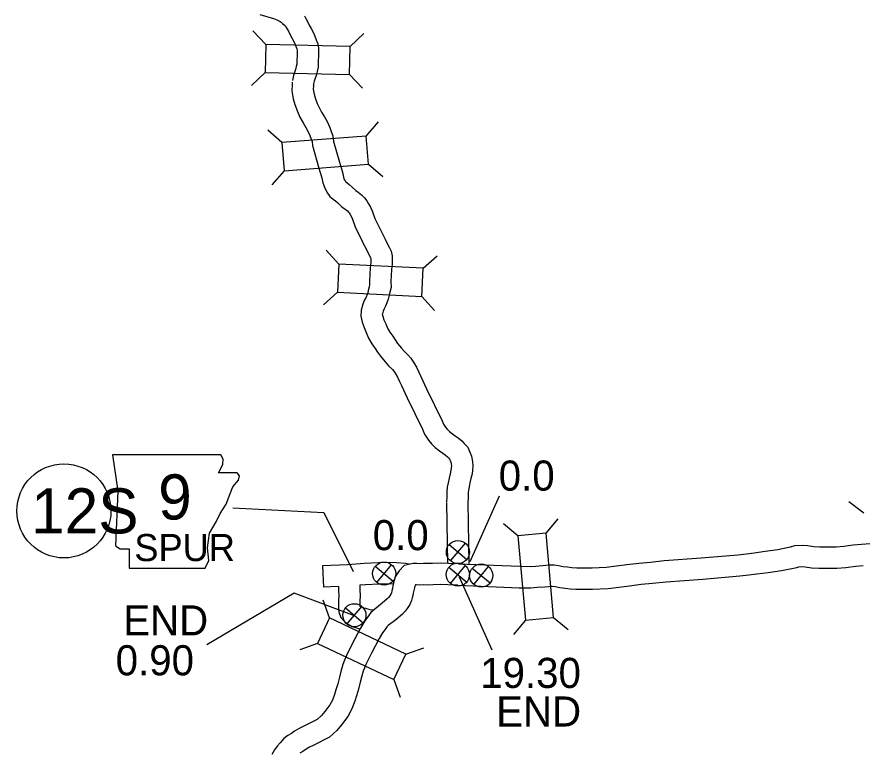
# Model space of a CAD drawing. Extents: x -939622 to -934222, y 1383701 to 1385301.
# Drawn here: x -936444.05 to -936408.47, y 1384976.96 to 1385007.92 of the extents above; entities that cross this region are included whole.
import ezdxf

# ---------------------------------------------------------------- set-up
doc = ezdxf.new("R2010")
doc.units = 0
for name, color, linetype in [('Level 10', 7, 'Continuous'), ('Level 20', 7, 'Continuous'), ('Level 21', 7, 'Continuous'), ('Level 25', 7, 'Continuous'), ('Level 26', 7, 'Continuous'), ('Level 27', 7, 'Continuous')]:
    doc.layers.add(name, color=color, linetype=linetype)

msp = doc.modelspace()

# ---------------------------------------------------------------- linework, layer by layer
at = {"layer": 'Level 10'}
for p, q in [((-936423.747, 1384987.736), (-936424.976, 1384984.971)), ((-936425.963, 1384987.469), (-936425.928, 1384984.902)), ((-936425.063, 1384987.481), (-936425.028, 1384984.868))]:
    msp.add_line(p, q, dxfattribs=at)
for points in [[(-936433.828, 1385008.023), (-936433.256, 1385007.849), (-936433.182, 1385007.827), (-936433.108, 1385007.794), (-936433.02, 1385007.753), (-936432.966, 1385007.725), (-936432.931, 1385007.7), (-936432.864, 1385007.641), (-936432.791, 1385007.577), (-936432.751, 1385007.539), (-936432.711, 1385007.48), (-936432.668, 1385007.406), (-936432.606, 1385007.293), (-936432.546, 1385007.161), (-936432.46, 1385007.01), (-936432.396, 1385006.883), (-936432.336, 1385006.755), (-936432.295, 1385006.651), (-936432.268, 1385006.569), (-936432.26, 1385006.516), (-936432.257, 1385006.413), (-936432.258, 1385006.274), (-936432.262, 1385006.108), (-936432.269, 1385005.926), (-936432.292, 1385005.827), (-936432.321, 1385005.707), (-936432.408, 1385005.451), (-936432.453, 1385005.237)], [(-936431.948, 1385007.958), (-936431.884, 1385007.849), (-936431.8, 1385007.695), (-936431.745, 1385007.572), (-936431.667, 1385007.438), (-936431.585, 1385007.274), (-936431.51, 1385007.112), (-936431.449, 1385006.96), (-936431.39, 1385006.78), (-936431.362, 1385006.599), (-936431.356, 1385006.42), (-936431.358, 1385006.258), (-936431.363, 1385006.081), (-936431.373, 1385005.806), (-936431.416, 1385005.62), (-936431.455, 1385005.456), (-936431.539, 1385005.212), (-936431.573, 1385005.051)], [(-936432.462, 1385005.168), (-936432.468, 1385005.055), (-936432.476, 1385004.804), (-936432.416, 1385004.471), (-936432.355, 1385004.234), (-936432.242, 1385003.934), (-936432.139, 1385003.702), (-936432.007, 1385003.456), (-936431.885, 1385003.265), (-936431.803, 1385003.11), (-936431.715, 1385002.918), (-936431.661, 1385002.767), (-936431.625, 1385002.679), (-936431.604, 1385002.5), (-936431.338, 1385001.548), (-936431.216, 1385001.141), (-936431.167, 1385000.934), (-936431.106, 1385000.744), (-936431.005, 1385000.535), (-936430.873, 1385000.363), (-936430.737, 1385000.247), (-936430.637, 1385000.17), (-936430.537, 1385000.083), (-936430.37, 1384999.924), (-936430.236, 1384999.821), (-936430.14, 1384999.747), (-936430.095, 1384999.702), (-936430.067, 1384999.665), (-936430.024, 1384999.597), (-936429.968, 1384999.495), (-936429.922, 1384999.401), (-936429.812, 1384999.083), (-936429.667, 1384998.782), (-936429.562, 1384998.577), (-936429.469, 1384998.383), (-936429.352, 1384998.158), (-936429.248, 1384997.94), (-936429.181, 1384997.817), (-936429.159, 1384997.769), (-936429.153, 1384997.741), (-936429.149, 1384997.653), (-936429.15, 1384997.576), (-936429.176, 1384997.356), (-936429.205, 1384996.797), (-936429.202, 1384996.63), (-936429.224, 1384996.545), (-936429.257, 1384996.404), (-936429.282, 1384996.294), (-936429.309, 1384996.225), (-936429.354, 1384996.121), (-936429.412, 1384996.003), (-936429.491, 1384995.817), (-936429.56, 1384995.564), (-936429.575, 1384995.311), (-936429.51, 1384995.064), (-936429.439, 1384994.835), (-936429.345, 1384994.631), (-936429.248, 1384994.394), (-936429.114, 1384994.155), (-936428.965, 1384993.95), (-936428.868, 1384993.807), (-936428.744, 1384993.629), (-936428.551, 1384993.392), (-936428.403, 1384993.222), (-936428.242, 1384993.066), (-936428.176, 1384992.994), (-936428.121, 1384992.911), (-936428.034, 1384992.754), (-936427.943, 1384992.567), (-936427.856, 1384992.392), (-936427.62, 1384991.873), (-936426.976, 1384990.554), (-936426.897, 1384990.346), (-936426.727, 1384990.094), (-936426.594, 1384989.941), (-936426.437, 1384989.789), (-936426.265, 1384989.643), (-936426.12, 1384989.542), (-936426.023, 1384989.474), (-936425.925, 1384989.395), (-936425.87, 1384989.34), (-936425.833, 1384989.298), (-936425.804, 1384989.236), (-936425.779, 1384989.173), (-936425.765, 1384989.093), (-936425.759, 1384989.012), (-936425.767, 1384988.926), (-936425.778, 1384988.835), (-936425.813, 1384988.679), (-936425.855, 1384988.491), (-936425.898, 1384988.302), (-936425.931, 1384988.113), (-936425.948, 1384987.926), (-936425.954, 1384987.699), (-936425.963, 1384987.495)], [(-936431.564, 1385005.12), (-936431.569, 1385005.018), (-936431.573, 1385004.872), (-936431.536, 1385004.663), (-936431.495, 1385004.505), (-936431.409, 1385004.276), (-936431.33, 1385004.099), (-936431.23, 1385003.912), (-936431.106, 1385003.718), (-936430.996, 1385003.509), (-936430.88, 1385003.258), (-936430.82, 1385003.088), (-936430.746, 1385002.907), (-936430.718, 1385002.676), (-936430.473, 1385001.799), (-936430.346, 1385001.374), (-936430.299, 1385001.175), (-936430.268, 1385001.078), (-936430.234, 1385001.009), (-936430.217, 1385000.986), (-936430.169, 1385000.945), (-936430.066, 1385000.865), (-936429.932, 1385000.749), (-936429.785, 1385000.609), (-936429.686, 1385000.533), (-936429.548, 1385000.427), (-936429.415, 1385000.296), (-936429.324, 1385000.175), (-936429.248, 1385000.053), (-936429.171, 1384999.912), (-936429.09, 1384999.751), (-936428.978, 1384999.426), (-936428.861, 1384999.181), (-936428.756, 1384998.977), (-936428.664, 1384998.785), (-936428.547, 1384998.56), (-936428.446, 1384998.35), (-936428.374, 1384998.218), (-936428.3, 1384998.053), (-936428.258, 1384997.86), (-936428.248, 1384997.665), (-936428.252, 1384997.513), (-936428.279, 1384997.281), (-936428.304, 1384996.78), (-936428.301, 1384996.525), (-936428.349, 1384996.332), (-936428.38, 1384996.2), (-936428.419, 1384996.032), (-936428.476, 1384995.883), (-936428.538, 1384995.742), (-936428.593, 1384995.629), (-936428.638, 1384995.522), (-936428.667, 1384995.417), (-936428.668, 1384995.4), (-936428.645, 1384995.312), (-936428.597, 1384995.159), (-936428.519, 1384994.99), (-936428.436, 1384994.786), (-936428.355, 1384994.641), (-936428.229, 1384994.468), (-936428.126, 1384994.316), (-936428.024, 1384994.17), (-936427.863, 1384993.972), (-936427.75, 1384993.842), (-936427.597, 1384993.694), (-936427.465, 1384993.55), (-936427.351, 1384993.379), (-936427.235, 1384993.169), (-936427.135, 1384992.964), (-936427.043, 1384992.777), (-936426.806, 1384992.257), (-936426.15, 1384990.912), (-936426.093, 1384990.763), (-936426.012, 1384990.643), (-936425.941, 1384990.561), (-936425.832, 1384990.456), (-936425.716, 1384990.357), (-936425.603, 1384990.279), (-936425.48, 1384990.192), (-936425.326, 1384990.067), (-936425.215, 1384989.958), (-936425.071, 1384989.794), (-936424.979, 1384989.595), (-936424.908, 1384989.42), (-936424.871, 1384989.201), (-936424.857, 1384989.006), (-936424.872, 1384988.833), (-936424.89, 1384988.682), (-936424.935, 1384988.481), (-936424.977, 1384988.293), (-936425.015, 1384988.125), (-936425.038, 1384987.994), (-936425.049, 1384987.874), (-936425.055, 1384987.667), (-936425.064, 1384987.456)], [(-936425.453, 1384984.885), (-936422.882, 1384984.781), (-936422.446, 1384984.774), (-936422.217, 1384984.794), (-936421.91, 1384984.812), (-936421.783, 1384984.829), (-936421.626, 1384984.85), (-936421.436, 1384984.838), (-936421.25, 1384984.815), (-936421.054, 1384984.779), (-936420.866, 1384984.756), (-936420.682, 1384984.736), (-936420.483, 1384984.723), (-936420.263, 1384984.721), (-936420.086, 1384984.723), (-936419.834, 1384984.724), (-936419.235, 1384984.747), (-936418.377, 1384984.853), (-936417.869, 1384984.92), (-936417.377, 1384984.961), (-936416.802, 1384985.02), (-936415.238, 1384985.142), (-936413.701, 1384985.27), (-936413.334, 1384985.31), (-936413.013, 1384985.351), (-936412.543, 1384985.418), (-936412.01, 1384985.492), (-936411.423, 1384985.614)], [(-936411.473, 1384985.601), (-936411.301, 1384985.658), (-936410.985, 1384985.674), (-936410.764, 1384985.655), (-936410.502, 1384985.617), (-936410.253, 1384985.6), (-936409.86, 1384985.603), (-936409.561, 1384985.605), (-936409.239, 1384985.63), (-936408.841, 1384985.684), (-936408.495, 1384985.709), (-936407.608, 1384985.789)], [(-936425.456, 1384984.885), (-936425.879, 1384984.901), (-936426.228, 1384984.913), (-936426.56, 1384984.897), (-936426.757, 1384984.895), (-936426.929, 1384984.896), (-936427.086, 1384984.891), (-936427.209, 1384984.896), (-936427.369, 1384984.896), (-936427.501, 1384984.873), (-936427.746, 1384984.815), (-936427.956, 1384984.591), (-936428.047, 1384984.468), (-936428.122, 1384984.34), (-936428.166, 1384984.183), (-936428.191, 1384984.09), (-936428.219, 1384983.964), (-936428.246, 1384983.846), (-936428.267, 1384983.753), (-936428.288, 1384983.661), (-936428.297, 1384983.623), (-936428.304, 1384983.608), (-936428.348, 1384983.543), (-936428.409, 1384983.465), (-936428.46, 1384983.405), (-936428.668, 1384983.223), (-936428.988, 1384982.983), (-936429.153, 1384982.84), (-936429.256, 1384982.692), (-936429.41, 1384982.486), (-936429.592, 1384982.183), (-936429.935, 1384981.522), (-936430.171, 1384981.022), (-936430.261, 1384980.829), (-936430.334, 1384980.65), (-936430.415, 1384980.349), (-936430.477, 1384980.115), (-936430.539, 1384979.838), (-936430.619, 1384979.586), (-936430.679, 1384979.383), (-936430.766, 1384979.149), (-936430.878, 1384978.944), (-936431.084, 1384978.664), (-936431.225, 1384978.5), (-936431.407, 1384978.335), (-936431.971, 1384978.047), (-936432.164, 1384977.955), (-936432.36, 1384977.832), (-936432.492, 1384977.747), (-936432.648, 1384977.652), (-936432.814, 1384977.526), (-936432.973, 1384977.353), (-936433.094, 1384977.203), (-936433.207, 1384977.046), (-936433.317, 1384976.856)], [(-936427.542, 1384984.875), (-936427.689, 1384984.906), (-936428.073, 1384984.928), (-936428.377, 1384984.939), (-936428.832, 1384984.923), (-936429.427, 1384984.897), (-936430.113, 1384984.85), (-936431.181, 1384984.799), (-936431.138, 1384983.9)], [(-936411.214, 1384984.738), (-936411.134, 1384984.765), (-936411, 1384984.772), (-936410.866, 1384984.761), (-936410.598, 1384984.722), (-936410.281, 1384984.7), (-936409.853, 1384984.703), (-936409.522, 1384984.705), (-936409.143, 1384984.735), (-936408.748, 1384984.789), (-936408.423, 1384984.812)], [(-936425.49, 1384983.986), (-936422.908, 1384983.882), (-936422.413, 1384983.873), (-936422.152, 1384983.897), (-936421.825, 1384983.915), (-936421.664, 1384983.937), (-936421.594, 1384983.946), (-936421.519, 1384983.941), (-936421.387, 1384983.925), (-936421.19, 1384983.888), (-936420.969, 1384983.862), (-936420.762, 1384983.839), (-936420.517, 1384983.823), (-936420.262, 1384983.821), (-936420.079, 1384983.823), (-936419.815, 1384983.824), (-936419.162, 1384983.849), (-936418.263, 1384983.961), (-936417.772, 1384984.025), (-936417.294, 1384984.065), (-936416.721, 1384984.123), (-936415.166, 1384984.245), (-936413.615, 1384984.374), (-936413.228, 1384984.416), (-936412.892, 1384984.459), (-936412.418, 1384984.527), (-936411.857, 1384984.605), (-936411.214, 1384984.738)], [(-936425.488, 1384983.986), (-936425.911, 1384984.001), (-936426.223, 1384984.012), (-936426.532, 1384983.998), (-936426.754, 1384983.994), (-936426.919, 1384983.996), (-936427.092, 1384983.991), (-936427.227, 1384983.996), (-936427.276, 1384983.996), (-936427.288, 1384983.98), (-936427.298, 1384983.947), (-936427.316, 1384983.876), (-936427.341, 1384983.766), (-936427.368, 1384983.648), (-936427.389, 1384983.553), (-936427.411, 1384983.457), (-936427.44, 1384983.338), (-936427.512, 1384983.171), (-936427.623, 1384983.009), (-936427.712, 1384982.895), (-936427.818, 1384982.771), (-936428.101, 1384982.524), (-936428.422, 1384982.282), (-936428.479, 1384982.233), (-936428.526, 1384982.166), (-936428.661, 1384981.985), (-936428.806, 1384981.744), (-936429.128, 1384981.122), (-936429.356, 1384980.64), (-936429.436, 1384980.468), (-936429.48, 1384980.361), (-936429.546, 1384980.116), (-936429.603, 1384979.902), (-936429.669, 1384979.603), (-936429.759, 1384979.321), (-936429.825, 1384979.099), (-936429.945, 1384978.775), (-936430.117, 1384978.46), (-936430.38, 1384978.102), (-936430.581, 1384977.87), (-936430.89, 1384977.588), (-936431.573, 1384977.24), (-936431.73, 1384977.165), (-936431.876, 1384977.074), (-936432.015, 1384976.983), (-936432.142, 1384976.907)], [(-936430.517, 1384983.93), (-936431.138, 1384983.9)], [(-936430.517, 1384983.93), (-936430.51, 1384983.766), (-936430.504, 1384983.543), (-936430.51, 1384983.374), (-936430.519, 1384983.236), (-936430.518, 1384983.06), (-936430.498, 1384982.866), (-936430.42, 1384982.624), (-936430.255, 1384982.46), (-936430.11, 1384982.347), (-936429.935, 1384982.244), (-936429.756, 1384982.187), (-936429.635, 1384982.154)], [(-936428.214, 1384984.033), (-936428.377, 1384984.038), (-936428.797, 1384984.024), (-936429.377, 1384983.998), (-936429.619, 1384983.982)], [(-936429.619, 1384983.982), (-936429.611, 1384983.798), (-936429.603, 1384983.541), (-936429.611, 1384983.33), (-936429.619, 1384983.21), (-936429.618, 1384983.108), (-936429.617, 1384983.105), (-936429.603, 1384983.093), (-936429.564, 1384983.07), (-936429.5, 1384983.05), (-936429.37, 1384983.014), (-936429.19, 1384982.964), (-936429.073, 1384982.942)]]:
    msp.add_lwpolyline(points, dxfattribs=at)
at = {"layer": 'Level 20'}
for p, q in [((-936433.578, 1385006.762), (-936434.124, 1385007.335)), ((-936430.015, 1385006.676), (-936429.442, 1385007.223)), ((-936433.606, 1385005.574), (-936434.18, 1385005.028)), ((-936430.043, 1385005.489), (-936429.497, 1385004.916)), ((-936429.341, 1385002.898), (-936428.825, 1385003.499)), ((-936432.894, 1385002.628), (-936433.495, 1385003.144)), ((-936429.25, 1385001.714), (-936428.65, 1385001.198)), ((-936432.804, 1385001.443), (-936433.32, 1385000.843)), ((-936430.502, 1384997.513), (-936431.033, 1384998.1)), ((-936426.943, 1384997.332), (-936426.355, 1384997.863)), ((-936430.562, 1384996.326), (-936431.15, 1384995.795)), ((-936427.003, 1384996.146), (-936426.472, 1384995.558)), ((-936408.389, 1384987.023), (-936409.022, 1384987.499)), ((-936422.957, 1384986.065), (-936423.565, 1384986.573)), ((-936421.774, 1384986.171), (-936421.266, 1384986.779)), ((-936430.893, 1384982.611), (-936431.16, 1384983.356)), ((-936422.639, 1384982.516), (-936423.147, 1384981.908)), ((-936421.456, 1384982.622), (-936420.848, 1384982.114)), ((-936431.401, 1384981.537), (-936432.147, 1384981.27)), ((-936427.671, 1384981.088), (-936426.926, 1384981.355)), ((-936428.179, 1384980.014), (-936427.912, 1384979.268))]:
    msp.add_line(p, q, dxfattribs=at)
for points in [[(-936430.015, 1385006.676), (-936433.578, 1385006.762), (-936433.606, 1385005.574), (-936430.043, 1385005.489)], [(-936429.341, 1385002.898), (-936432.894, 1385002.628), (-936432.804, 1385001.443), (-936429.25, 1385001.714)], [(-936426.943, 1384997.332), (-936430.502, 1384997.513), (-936430.562, 1384996.326), (-936427.003, 1384996.146)], [(-936422.957, 1384986.065), (-936422.639, 1384982.516), (-936421.456, 1384982.622), (-936421.774, 1384986.171)], [(-936431.401, 1384981.537), (-936428.179, 1384980.014), (-936427.671, 1384981.088), (-936430.893, 1384982.611)]]:
    msp.add_lwpolyline(points, close=True, dxfattribs=at)
at = {"layer": 'Level 21'}
msp.add_lwpolyline([(-936440.033, 1384989.474), (-936439.805, 1384987.951), (-936439.906, 1384985.642), (-936439.703, 1384985.515), (-936439.323, 1384985.515), (-936439.323, 1384984.703), (-936436.125, 1384984.703), (-936435.973, 1384985.033), (-936436.024, 1384985.566), (-936435.948, 1384986.175), (-936435.668, 1384986.657), (-936435.491, 1384987.012), (-936435.237, 1384987.393), (-936435.085, 1384987.799), (-936434.958, 1384988.129), (-936434.73, 1384988.408), (-936434.679, 1384988.586), (-936434.78, 1384988.712), (-936435.567, 1384988.712), (-936435.389, 1384989.068), (-936435.364, 1384989.296), (-936435.469, 1384989.472)], close=True, dxfattribs=at)
msp.add_lwpolyline([(-936434.958, 1384987.238), (-936431.124, 1384987.054), (-936429.897, 1384984.568)], dxfattribs=at)
at = {"layer": 'Level 25'}
msp.add_line((-936424.038, 1384981.254), (-936425.418, 1384984.323), dxfattribs=at)
msp.add_lwpolyline([(-936429.835, 1384982.696), (-936432.381, 1384983.648), (-936436.062, 1384981.469)], dxfattribs=at)
at = {"layer": 'Level 26'}
for p, q in [((-936425.858, 1384985.696), (-936425.111, 1384985.069)), ((-936425.798, 1384985.009), (-936425.171, 1384985.756)), ((-936428.963, 1384984.788), (-936428.216, 1384984.161)), ((-936428.903, 1384984.101), (-936428.276, 1384984.848)), ((-936425.8, 1384984.059), (-936425.173, 1384984.806)), ((-936424.817, 1384984.021), (-936424.191, 1384984.768)), ((-936425.86, 1384984.746), (-936425.113, 1384984.119)), ((-936424.878, 1384984.707), (-936424.131, 1384984.081)), ((-936430.217, 1384983.034), (-936429.47, 1384982.408)), ((-936430.157, 1384982.347), (-936429.53, 1384983.094))]:
    msp.add_line(p, q, dxfattribs=at)
for centre in [(-936425.485, 1384985.383), (-936428.589, 1384984.474), (-936425.486, 1384984.433), (-936424.504, 1384984.394), (-936429.844, 1384982.721)]:
    msp.add_circle(centre, 0.487, dxfattribs=at)
at = {"layer": 'Level 27'}
msp.add_circle((-936442.075, 1384987.115), 1.98, dxfattribs=at)

# ---------------------------------------------------------------- texts
at = {"layer": 'Level 21'}
for s, height, p in [('9', 1.901, (-936438.107, 1384986.752)), ('SPUR', 1.1405, (-936439.11, 1384985.001))]:
    msp.add_text(s, height=height, dxfattribs=at).set_placement(p)
at = {"layer": 'Level 25'}
for s, p in [('0.0', (-936423.766, 1384987.969)), ('0.0', (-936429.07, 1384985.462)), ('END', (-936439.578, 1384981.871)), ('0.90', (-936439.896, 1384980.191)), ('19.30', (-936424.546, 1384979.659)), ('END', (-936423.873, 1384978.035))]:
    msp.add_text(s, height=1.2672, dxfattribs=at).set_placement(p)
at = {"layer": 'Level 27'}
msp.add_text('12S', height=1.9008, dxfattribs=at).set_placement((-936443.457, 1384986.165))

doc.saveas('drawing.dxf')
